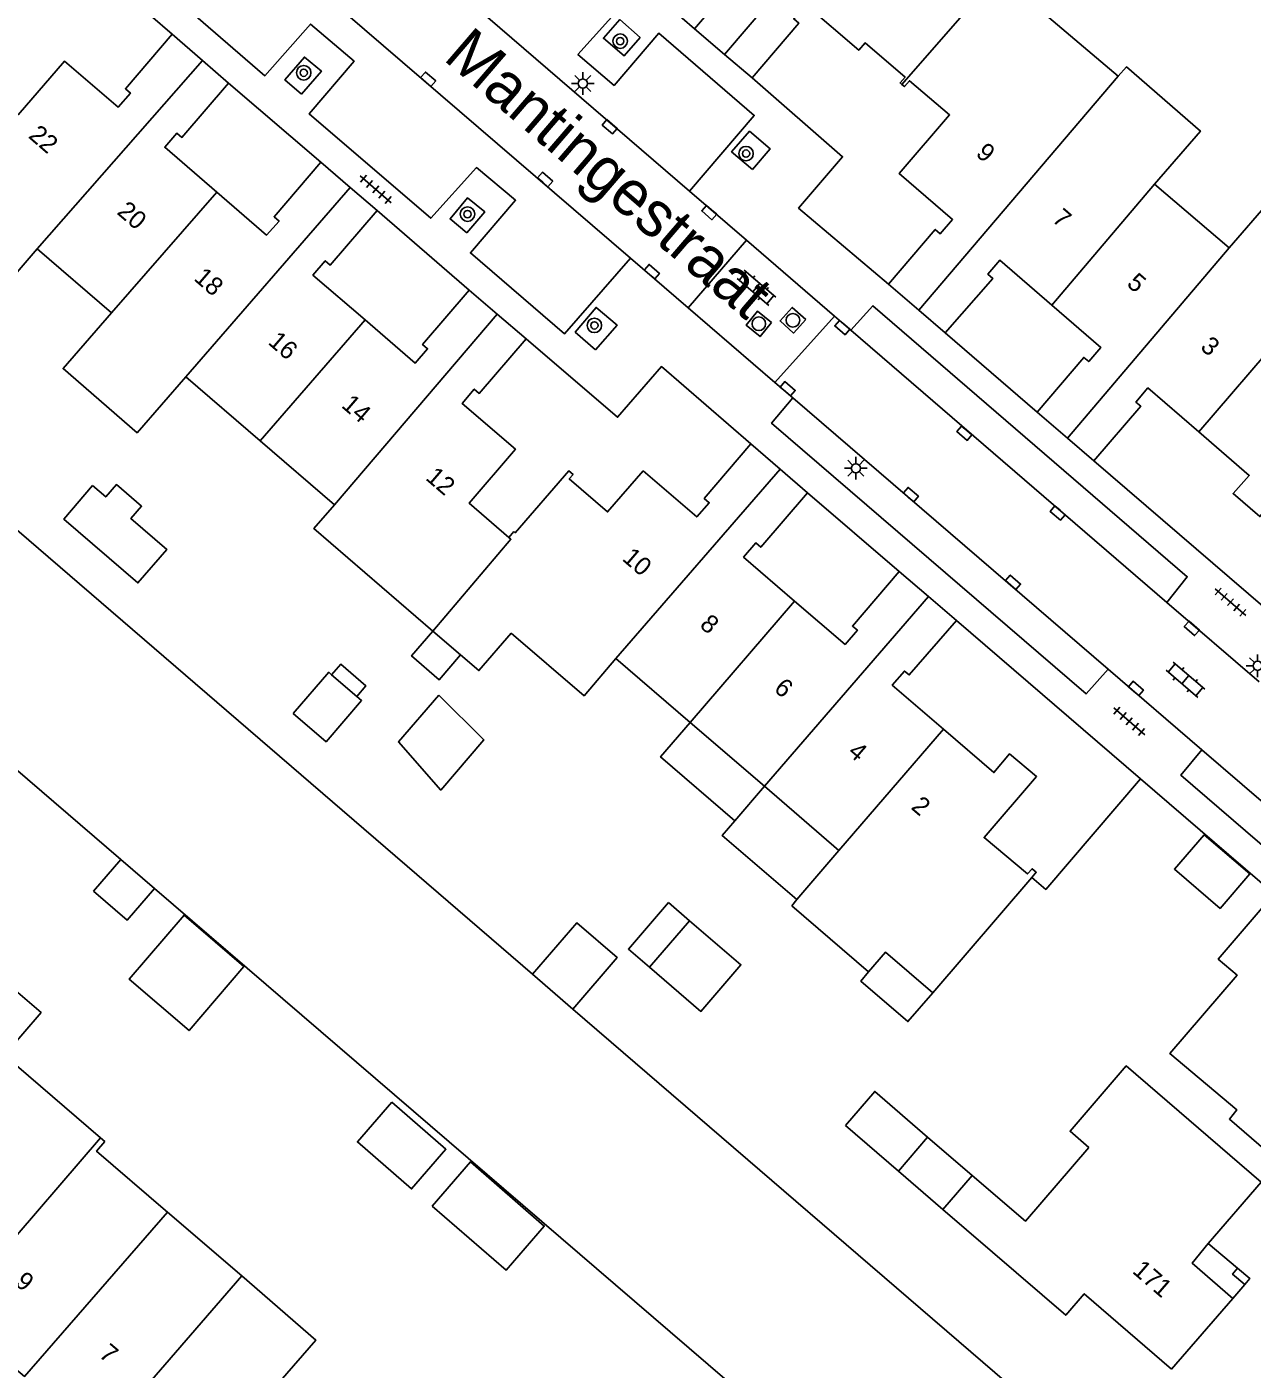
# Model space of a CAD drawing. Extents: x 124000 to 128010, y 398999 to 403000.
# Drawn here: x 127334.5 to 127402, y 400251.8 to 400325.7 of the extents above; entities that cross this region are included whole.
import ezdxf

# ---------------------------------------------------------------- set-up
doc = ezdxf.new("R2010")
doc.units = 0
for name, color, linetype in [('gg-afsc-erfafscheiding', 7, 'Continuous'), ('gg-afsc-muur', 7, 'Continuous'), ('gg-anno-huisnummerreeks BGT', 7, 'Continuous'), ('gg-anno-openbare ruimte label', 7, 'Continuous'), ('gg-bbg-bijgebouw', 7, 'Continuous'), ('gg-bbg-gedigitaliseerde bebouwing', 7, 'Continuous'), ('gg-bbg-gedigitaliseerde bijgebouw', 7, 'Continuous'), ('gg-bbg-hoofdgebouw', 7, 'Continuous'), ('gg-bbg-luifel en loopbrug', 7, 'Continuous'), ('gg-bbg-onder overbouw', 7, 'Continuous'), ('gg-bbg-pand overbouw', 7, 'Continuous'), ('gg-bbg-pilaar onder overbouw', 7, 'Continuous'), ('gg-bbg-pilaar pand', 7, 'Continuous'), ('gg-bbg-tussenscheiding', 7, 'Continuous'), ('gg-knt-verharding', 7, 'Continuous'), ('gg-knt-verharding nz', 7, 'Continuous'), ('gg-kntw-beschoeiing', 7, 'Continuous'), ('gt-symb-boom', 7, 'Continuous'), ('gt-symb-klinker verharding', 7, 'Continuous'), ('gt-symb-kolk', 7, 'Continuous'), ('gt-symb-lichtmast', 7, 'Continuous'), ('gt-symb-rioolschacht', 7, 'Continuous'), ('gt-symb-tegel verharding', 7, 'Continuous')]:
    doc.layers.add(name, color=color, linetype=linetype)

# ---------------------------------------------------------------- blocks, each defined once
blk = doc.blocks.new('gt0-KL1')
at = {"layer": 'gt-symb-klinker verharding'}
for p, q in [((-1.15, 0.3), (1.15, 0.3)), ((-1, -0.3), (-1, 0.3)), ((-0.5, 0.3), (-0.5, 0.45)), ((0, -0.3), (0, 0.3)), ((0.5, 0.3), (0.5, 0.45)), ((1, -0.3), (1, 0.3)), ((-1.15, -0.3), (1.15, -0.3)), ((-0.5, -0.45), (-0.5, -0.3)), ((0.5, -0.45), (0.5, -0.3))]:
    blk.add_line(p, q, dxfattribs=at)
blk = doc.blocks.new('gt0-KOLK')
at = {"layer": 'gt-symb-kolk'}
blk.add_lwpolyline([(0, 0), (0.375, 0), (0.375, 0.4), (-0.375, 0.4), (-0.375, 0), (0, 0)], dxfattribs=at)
blk = doc.blocks.new('gt0-BOOM')
at = {"layer": 'gt-symb-boom'}
for radius in [0.4, 0.2]:
    blk.add_circle((0, 0), radius, dxfattribs=at)
blk = doc.blocks.new('gt0-LMAST')
at = {"layer": 'gt-symb-lichtmast'}
for p, q in [((-0.182, 0.173), (-0.447, 0.438)), ((-0.005, 0.246), (-0.005, 0.621)), ((0.172, 0.173), (0.437, 0.438)), ((-0.255, -0.004), (-0.63, -0.004)), ((-0.182, -0.181), (-0.447, -0.446)), ((-0.005, -0.254), (-0.005, -0.629)), ((0.437, -0.446), (0.172, -0.181)), ((0.245, -0.004), (0.62, -0.004))]:
    blk.add_line(p, q, dxfattribs=at)
blk.add_circle((-0.005, -0.004), 0.25, dxfattribs=at)
blk = doc.blocks.new('gt0-TEG1')
at = {"layer": 'gt-symb-tegel verharding'}
for p, q in [((-1.125, 0), (1.125, 0)), ((-0.9, -0.25), (-0.9, 0.25)), ((-0.45, -0.25), (-0.45, 0.25)), ((0, -0.25), (0, 0.25)), ((0.45, -0.25), (0.45, 0.25)), ((0.9, -0.25), (0.9, 0.25))]:
    blk.add_line(p, q, dxfattribs=at)
blk = doc.blocks.new('gt0-RS')
at = {"layer": 'gt-symb-rioolschacht'}
blk.add_lwpolyline([(-0.5, -0.5), (0.5, -0.5), (0.5, 0.5), (-0.5, 0.5)], close=True, dxfattribs=at)
blk.add_circle((0, 0), 0.375, dxfattribs=at)

msp = doc.modelspace()

# ---------------------------------------------------------------- linework, layer by layer
at = {"layer": 'gg-afsc-erfafscheiding'}
msp.add_lwpolyline([(127395.814, 400284.278), (127390.595, 400278.202), (127389.82, 400278.85)], dxfattribs=at)
at = {"layer": 'gg-afsc-muur'}
msp.add_line((127403.172, 400277.949), (127395.814, 400284.278), dxfattribs=at)
at = {"layer": 'gg-bbg-bijgebouw'}
for p, q in [((127382.475, 400262.688), (127379.557, 400265.202)), ((127384.089, 400264.562), (127382.475, 400262.688))]:
    msp.add_line(p, q, dxfattribs=at)
msp.add_lwpolyline([(127379.557, 400265.202), (127381.171, 400267.076), (127384.089, 400264.562)], dxfattribs=at)
at = {"layer": 'gg-bbg-gedigitaliseerde bebouwing'}
for p, q in [((127390.518, 400326.411), (127394.589, 400322.985)), ((127400.687, 400313.532), (127396.583, 400317.041)), ((127402.946, 400316.139), (127400.687, 400313.532)), ((127332.957, 400311.049), (127335.044, 400313.475)), ((127339.137, 400309.952), (127335.044, 400313.475)), ((127347.329, 400302.899), (127343.229, 400306.428)), ((127351.42, 400299.376), (127347.329, 400302.899)), ((127358.369, 400291.115), (127356.848, 400292.423)), ((127371.01, 400287.391), (127366.924, 400290.906)), ((127375.096, 400283.876), (127371.01, 400287.391)), ((127379.205, 400280.341), (127375.096, 400283.876)), ((127376.886, 400277.635), (127379.205, 400280.341)), ((127376.6, 400277.302), (127376.886, 400277.635)), ((127333.252, 400269.071), (127338.541, 400264.525)), ((127338.541, 400264.525), (127338.785, 400264.315)), ((127342.114, 400260.525), (127342.22, 400260.434)), ((127342.22, 400260.434), (127346.319, 400256.918))]:
    msp.add_line(p, q, dxfattribs=at)
for points in [[(127396.583, 400317.041), (127399.111, 400319.958), (127395.03, 400323.494), (127394.589, 400322.985)], [(127343.229, 400306.428), (127340.554, 400303.341), (127336.473, 400306.877), (127339.137, 400309.952)], [(127356.848, 400292.423), (127350.289, 400298.063), (127351.42, 400299.376)], [(127361.147, 400292.315), (127359.373, 400290.252), (127358.369, 400291.115)], [(127361.147, 400292.315), (127365.164, 400288.86), (127366.924, 400290.906)], [(127338.785, 400264.315), (127338.326, 400263.781), (127342.114, 400260.525)], [(127346.319, 400256.918), (127350.395, 400253.382), (127348.431, 400251.118)]]:
    msp.add_lwpolyline(points, dxfattribs=at)
at = {"layer": 'gg-bbg-gedigitaliseerde bijgebouw'}
for p, q in [((127351.267, 400290.017), (127352.657, 400288.82)), ((127370.975, 400276.473), (127369.809, 400277.474)), ((127368.774, 400273.91), (127370.975, 400276.473))]:
    msp.add_line(p, q, dxfattribs=at)
for points in [[(127349.15, 400287.889), (127351.103, 400290.158), (127351.267, 400290.017)], [(127352.657, 400288.82), (127352.916, 400288.597), (127350.963, 400286.328), (127349.15, 400287.889)], [(127399.31, 400281.211), (127397.679, 400279.314), (127400.192, 400277.152), (127401.824, 400279.049), (127399.31, 400281.211)], [(127369.809, 400277.474), (127367.608, 400274.911), (127368.774, 400273.91)], [(127354.578, 400266.48), (127357.563, 400263.89), (127355.669, 400261.708), (127352.684, 400264.298), (127354.578, 400266.48)], [(127356.799, 400260.761), (127360.869, 400257.229), (127362.975, 400259.656), (127358.906, 400263.188), (127356.799, 400260.761)]]:
    msp.add_lwpolyline(points, dxfattribs=at)
at = {"layer": 'gg-bbg-hoofdgebouw'}
for p, q in [((127344.157, 400323.836), (127342.492, 400325.289)), ((127372.909, 400324.176), (127371.258, 400325.586)), ((127345.585, 400322.591), (127344.157, 400323.836)), ((127374.42, 400322.887), (127372.909, 400324.176)), ((127352.281, 400316.854), (127350.678, 400318.236)), ((127353.765, 400315.574), (127352.281, 400316.854)), ((127360.386, 400309.882), (127358.849, 400311.201)), ((127383.607, 400310.087), (127381.935, 400311.529)), ((127361.98, 400308.513), (127360.386, 400309.882)), ((127385.044, 400308.848), (127383.607, 400310.087)), ((127391.783, 400303.048), (127390.122, 400304.476)), ((127393.244, 400301.792), (127391.783, 400303.048)), ((127375.962, 400301.344), (127374.35, 400302.729)), ((127377.474, 400300.045), (127375.962, 400301.344)), ((127361.3, 400297.899), (127361.026, 400297.581)), ((127384.13, 400294.324), (127382.523, 400295.703)), ((127385.672, 400293.001), (127384.13, 400294.324)), ((127384.374, 400272.51), (127389.82, 400278.85)), ((127376.6, 400277.302), (127380.84, 400273.66)), ((127386.544, 400262.447), (127384.93, 400260.573)), ((127397.52, 400251.788), (127400.889, 400255.675))]:
    msp.add_line(p, q, dxfattribs=at)
for points in [[(127371.258, 400325.586), (127373.826, 400328.601), (127374.1, 400328.368), (127374.774, 400329.152), (127372.038, 400331.504)], [(127382.672, 400322.525), (127382.573, 400322.609), (127382.848, 400322.927), (127380.639, 400324.81), (127380.293, 400324.408), (127377.384, 400326.909), (127376.717, 400326.133), (127376.991, 400325.899), (127374.42, 400322.887)], [(127342.492, 400325.289), (127339.914, 400322.287), (127340.187, 400322.052), (127339.508, 400321.265), (127336.559, 400323.811), (127334.002, 400320.86), (127331.729, 400322.798), (127332.016, 400323.127), (127331.787, 400323.335)], [(127344.945, 400316.588), (127342.073, 400319.063), (127342.746, 400319.845), (127343.019, 400319.61), (127345.585, 400322.591)], [(127381.935, 400311.529), (127384.508, 400314.538), (127384.782, 400314.304), (127385.462, 400315.082), (127382.518, 400317.624), (127385.294, 400320.842), (127383.084, 400322.725), (127382.81, 400322.407), (127382.672, 400322.525)], [(127350.678, 400318.236), (127348.1, 400315.238), (127348.373, 400315.003), (127347.685, 400314.226), (127344.945, 400316.588)], [(127353.11, 400309.558), (127350.239, 400312.031), (127350.913, 400312.814), (127351.186, 400312.579), (127353.765, 400315.574)], [(127390.921, 400310.374), (127388.06, 400312.843), (127387.4, 400312.078), (127387.671, 400311.84), (127385.044, 400308.848)], [(127358.849, 400311.201), (127356.277, 400308.201), (127356.55, 400307.967), (127355.872, 400307.18), (127353.11, 400309.558)], [(127390.122, 400304.476), (127392.689, 400307.497), (127392.963, 400307.264), (127393.63, 400308.037), (127390.921, 400310.374)], [(127361.026, 400297.581), (127358.831, 400299.472), (127361.383, 400302.435), (127358.448, 400304.963), (127359.123, 400305.747), (127359.396, 400305.512), (127361.98, 400308.513)], [(127399.015, 400303.395), (127396.218, 400305.811), (127395.558, 400305.035), (127395.824, 400304.805), (127393.244, 400301.792)], [(127408.578, 400298.69), (127408.327, 400298.869), (127408.626, 400299.164), (127405.286, 400302.076), (127402.384, 400298.724), (127400.91, 400299.994), (127401.796, 400300.992), (127399.015, 400303.395)], [(127374.35, 400302.729), (127371.783, 400299.726), (127372.057, 400299.492), (127371.376, 400298.71), (127368.423, 400301.254)], [(127368.423, 400301.254), (127366.459, 400298.983), (127364.354, 400300.803), (127364.563, 400301.045), (127364.329, 400301.248), (127361.376, 400297.834), (127361.3, 400297.899)], [(127376.763, 400294.078), (127373.951, 400296.498), (127374.62, 400297.276), (127374.893, 400297.041), (127377.474, 400300.045)], [(127382.523, 400295.703), (127379.944, 400292.701), (127380.217, 400292.466), (127379.545, 400291.685), (127376.763, 400294.078)], [(127384.964, 400287.023), (127382.142, 400289.453), (127382.805, 400290.223), (127383.077, 400290.011), (127385.672, 400293.001)], [(127389.82, 400278.85), (127390.069, 400279.14), (127389.838, 400279.339), (127389.584, 400279.048), (127387.195, 400281.048), (127390.089, 400284.415), (127388.599, 400285.67), (127387.74, 400284.633), (127384.964, 400287.023)], [(127409.047, 400265.14), (127405.677, 400261.258), (127400.702, 400265.555), (127401.119, 400266.058), (127397.416, 400269.169), (127401.128, 400273.473), (127400.09, 400274.358), (127403.172, 400277.949)], [(127380.84, 400273.66), (127381.772, 400274.745), (127384.374, 400272.51)], [(127399.545, 400258.691), (127402.46, 400262.079), (127395.022, 400268.477), (127391.93, 400264.88), (127392.97, 400263.983)], [(127392.97, 400263.983), (127389.473, 400259.924), (127386.544, 400262.447)], [(127384.93, 400260.573), (127391.69, 400254.749), (127392.71, 400255.932), (127397.52, 400251.788)]]:
    msp.add_lwpolyline(points, dxfattribs=at)
at = {"layer": 'gg-bbg-luifel en loopbrug'}
for p, q in [((127373.467, 400281.98), (127375.096, 400283.876)), ((127338.158, 400278.104), (127339.666, 400279.841)), ((127339.666, 400279.841), (127341.518, 400278.248)), ((127364.557, 400271.607), (127362.329, 400273.525)), ((127384.089, 400264.562), (127386.544, 400262.447)), ((127382.475, 400262.688), (127384.93, 400260.573))]:
    msp.add_line(p, q, dxfattribs=at)
for points in [[(127338.103, 400300.433), (127336.518, 400298.591), (127340.598, 400295.079), (127342.183, 400296.921), (127340.213, 400298.616), (127340.798, 400299.296), (127339.411, 400300.49), (127338.826, 400299.81), (127338.103, 400300.433)], [(127358.369, 400291.115), (127357.194, 400289.747), (127355.672, 400291.054), (127356.848, 400292.423)], [(127351.267, 400290.017), (127351.766, 400290.598), (127353.157, 400289.4), (127352.657, 400288.82)], [(127357.172, 400288.901), (127354.954, 400286.322), (127357.275, 400283.667), (127359.652, 400286.431), (127357.172, 400288.901)], [(127371.01, 400287.391), (127369.38, 400285.496), (127373.467, 400281.98)], [(127376.886, 400277.635), (127372.771, 400281.17), (127373.467, 400281.98)], [(127338.158, 400278.104), (127340.003, 400276.503), (127341.518, 400278.248)], [(127346.439, 400273.95), (127343.14, 400276.786), (127340.112, 400273.264), (127343.412, 400270.427), (127346.439, 400273.95)], [(127362.329, 400273.525), (127364.761, 400276.356), (127366.991, 400274.44), (127364.557, 400271.607)], [(127368.774, 400273.91), (127371.601, 400271.482), (127373.802, 400274.045), (127370.975, 400276.473)], [(127380.84, 400273.66), (127380.404, 400273.152), (127383.006, 400270.917), (127384.374, 400272.51)], [(127333.596, 400272.847), (127335.264, 400271.413), (127333.252, 400269.071)]]:
    msp.add_lwpolyline(points, dxfattribs=at)
at = {"layer": 'gg-bbg-onder overbouw'}
msp.add_lwpolyline([(127400.889, 400255.675), (127398.647, 400257.625), (127399.545, 400258.691)], dxfattribs=at)
at = {"layer": 'gg-bbg-pand overbouw'}
for p, q in [((127399.545, 400258.691), (127401.157, 400257.333)), ((127401.548, 400256.445), (127400.889, 400255.675))]:
    msp.add_line(p, q, dxfattribs=at)
at = {"layer": 'gg-bbg-pilaar onder overbouw'}
msp.add_lwpolyline([(127401.548, 400256.445), (127400.881, 400257.004), (127401.157, 400257.333)], dxfattribs=at)
at = {"layer": 'gg-bbg-pilaar pand'}
msp.add_lwpolyline([(127401.157, 400257.333), (127401.824, 400256.774), (127401.548, 400256.445)], dxfattribs=at)
at = {"layer": 'gg-bbg-tussenscheiding'}
for p, q in [((127372.909, 400324.176), (127381.853, 400334.704)), ((127382.672, 400322.525), (127389.45, 400330.29)), ((127344.157, 400323.836), (127335.044, 400313.475)), ((127383.607, 400310.087), (127394.589, 400322.985)), ((127390.921, 400310.374), (127396.583, 400317.041)), ((127344.945, 400316.588), (127339.137, 400309.952)), ((127352.281, 400316.854), (127343.229, 400306.428)), ((127391.783, 400303.048), (127400.687, 400313.532)), ((127399.015, 400303.395), (127406.967, 400312.655)), ((127353.11, 400309.558), (127347.329, 400302.899)), ((127360.386, 400309.882), (127351.42, 400299.376)), ((127375.962, 400301.344), (127366.924, 400290.906)), ((127376.763, 400294.078), (127371.01, 400287.391)), ((127384.13, 400294.324), (127375.096, 400283.876)), ((127384.964, 400287.023), (127379.205, 400280.341)), ((127330.246, 400254.887), (127338.541, 400264.525)), ((127338.465, 400247.858), (127346.319, 400256.918))]:
    msp.add_line(p, q, dxfattribs=at)
for points in [[(127361.026, 400297.581), (127361.142, 400297.481), (127356.848, 400292.423)], [(127333.266, 400252.294), (127334.357, 400251.385), (127342.22, 400260.434)]]:
    msp.add_lwpolyline(points, dxfattribs=at)
at = {"layer": 'gg-knt-verharding'}
for p, q in [((127342.492, 400325.289), (127337.326, 400329.753)), ((127371.258, 400325.586), (127366.192, 400329.954)), ((127350.678, 400318.236), (127345.585, 400322.591)), ((127374.113, 400313.948), (127370.975, 400316.652)), ((127358.849, 400311.201), (127353.765, 400315.574)), ((127374.113, 400313.948), (127370.893, 400310.228)), ((127374.113, 400313.948), (127378.962, 400309.769)), ((127370.893, 400310.228), (127367.716, 400312.963)), ((127370.893, 400310.228), (127375.68, 400306.114)), ((127378.962, 400309.769), (127375.68, 400306.114)), ((127379.853, 400309.002), (127378.962, 400309.769)), ((127390.122, 400304.476), (127385.044, 400308.848)), ((127376.669, 400305.263), (127375.68, 400306.114)), ((127393.244, 400301.792), (127403.585, 400292.892)), ((127382.523, 400295.703), (127377.474, 400300.045)), ((127402.336, 400289.628), (127397.267, 400294.006)), ((127395.814, 400284.278), (127385.672, 400293.001)), ((127399.19, 400285.882), (127394.03, 400290.324))]:
    msp.add_line(p, q, dxfattribs=at)
for points in [[(127349.239, 400335.37), (127352.863, 400339.442), (127358.006, 400335.012), (127355.551, 400332.129), (127357.99, 400330.038), (127360.475, 400332.911), (127367.359, 400326.988), (127364.831, 400324.174), (127366.817, 400322.471), (127369.276, 400325.341), (127374.542, 400320.817), (127370.975, 400316.652)], [(127367.716, 400312.963), (127364.092, 400308.799), (127358.911, 400313.244), (127361.395, 400316.143), (127359.235, 400317.948), (127356.724, 400315.154), (127350.034, 400320.899), (127352.502, 400323.8), (127350.108, 400325.846), (127347.579, 400323.004), (127342.431, 400327.469), (127346.034, 400331.626)], [(127368.257, 400325.101), (127367.139, 400326.093), (127366.234, 400325.067), (127367.372, 400324.095), (127368.257, 400325.101)], [(127349.598, 400321.993), (127348.695, 400322.777), (127349.763, 400324.029), (127350.701, 400323.25), (127349.598, 400321.993)], [(127381.935, 400311.529), (127376.979, 400315.719), (127379.408, 400318.54), (127374.42, 400322.887)], [(127374.441, 400317.834), (127373.293, 400318.816), (127374.281, 400319.944), (127375.417, 400318.97), (127374.441, 400317.834)], [(127358.706, 400314.351), (127357.793, 400315.122), (127358.749, 400316.286), (127359.695, 400315.502), (127358.706, 400314.351)], [(127365.806, 400307.905), (127364.678, 400308.889), (127365.827, 400310.242), (127366.984, 400309.267), (127365.806, 400307.905)], [(127397.267, 400294.006), (127398.382, 400295.414), (127381.075, 400310.335), (127379.853, 400309.002)], [(127374.35, 400302.729), (127369.425, 400306.986), (127367.015, 400304.201), (127361.98, 400308.513)], [(127394.03, 400290.324), (127392.817, 400288.963), (127375.498, 400303.866), (127376.669, 400305.263)], [(127417.278, 400270.288), (127416.091, 400268.939), (127398.034, 400284.481), (127399.19, 400285.882)]]:
    msp.add_lwpolyline(points, dxfattribs=at)
at = {"layer": 'gg-knt-verharding nz'}
for p, q in [((127370.975, 400316.652), (127349.239, 400335.37)), ((127367.716, 400312.963), (127346.034, 400331.626)), ((127397.267, 400294.006), (127379.853, 400309.002)), ((127394.03, 400290.324), (127376.669, 400305.263)), ((127417.278, 400270.288), (127399.19, 400285.882))]:
    msp.add_line(p, q, dxfattribs=at)
at = {"layer": 'gg-kntw-beschoeiing'}
for points in [[(127362.329, 400273.525), (127324.085, 400306.463), (127321.038, 400306.374), (127318.733, 400308.372)], [(127314.842, 400303.854), (127317.223, 400301.803), (127317.631, 400298.793), (127339.666, 400279.841)], [(127341.518, 400278.248), (127384.163, 400241.568), (127388.093, 400241.084)], [(127391.709, 400245.343), (127390.557, 400249.214), (127364.557, 400271.607)]]:
    msp.add_lwpolyline(points, dxfattribs=at)

# ---------------------------------------------------------------- block references
at = {"layer": 'gt-symb-boom'}
for p in [(127367.157, 400324.908), (127349.729, 400323.168), (127374.087, 400318.716), (127358.749, 400315.384), (127365.736, 400309.257)]:
    msp.add_blockref('gt0-BOOM', p, dxfattribs=at)
at = {"layer": 'gt-symb-klinker verharding'}
for p, rotation in [((127374.66, 400311.327), 139.46084825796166), ((127398.284, 400289.743), 139.4608482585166)]:
    msp.add_blockref('gt0-KL1', p, dxfattribs=dict(at, rotation=rotation))
at = {"layer": 'gt-symb-kolk'}
for p, rotation in [((127356.452, 400322.658), -40.61993954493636), ((127366.711, 400320.345), 139.094273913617), ((127362.894, 400317.137), -40.8624064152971), ((127372.189, 400315.62), 139.17506471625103), ((127368.772, 400312.064), -40.781567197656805), ((127379.521, 400309.288), 139.25583889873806), ((127376.252, 400305.614), -40.09168079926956), ((127386.245, 400303.47), 139.4608482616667), ((127383.038, 400299.788), -40.66340386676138), ((127391.377, 400299.075), 139.2992551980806), ((127388.664, 400294.956), -40.78156719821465), ((127398.769, 400292.725), 139.01346679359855), ((127395.426, 400289.117), -40.70074480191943)]:
    msp.add_blockref('gt0-KOLK', p, dxfattribs=dict(at, rotation=rotation))
at = {"layer": 'gt-symb-lichtmast'}
for p in [(127365.105, 400322.579), (127380.14, 400301.392), (127402.263, 400290.515)]:
    msp.add_blockref('gt0-LMAST', p, dxfattribs=at)
at = {"layer": 'gt-symb-rioolschacht'}
for p, rotation in [((127376.67, 400309.538), 137.83811877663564), ((127374.792, 400309.344), 140.8839108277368)]:
    msp.add_blockref('gt0-RS', p, dxfattribs=dict(at, rotation=rotation))
at = {"layer": 'gt-symb-tegel verharding'}
for p, rotation in [((127353.696, 400316.749), -40.781567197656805), ((127400.765, 400294.017), -40.78156719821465), ((127395.189, 400287.453), -40.78156719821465)]:
    msp.add_blockref('gt0-TEG1', p, dxfattribs=dict(at, rotation=rotation))

# ---------------------------------------------------------------- texts
at = {"layer": 'gg-anno-huisnummerreeks BGT'}
for s, rotation, p in [('22', 319.2, (127334.519, 400319.627)), ('9', 319.2, (127386.687, 400318.648)), ('20', 319.3, (127339.394, 400315.43)), ('7', 319.2, (127390.886, 400315.027)), ('18', 319.2, (127343.629, 400311.782)), ('5', 319.2, (127395, 400311.477)), ('16', 319.3, (127347.715, 400308.265)), ('3', 319.2, (127399.053, 400307.988)), ('14', 319.3, (127351.754, 400304.788)), ('12', 319.3, (127356.389, 400300.798)), ('10', 319.3, (127367.213, 400296.356)), ('8', 319.3, (127371.483, 400292.684)), ('6', 319.3, (127375.568, 400289.17)), ('4', 319.3, (127379.64, 400285.668)), ('2', 319.3, (127383.124, 400282.668)), ('9', 319.4, (127333.758, 400256.484)), ('171', 319.1, (127395.307, 400257.121)), ('7', 319.6, (127338.399, 400252.51))]:
    msp.add_text(s, height=1, rotation=rotation, dxfattribs=at).set_placement(p)
at = {"layer": 'gg-anno-openbare ruimte label'}
msp.add_text('Mantingestraat', height=2.5, rotation=319.3, dxfattribs=at).set_placement((127357.354, 400323.917))

doc.saveas('drawing.dxf')
